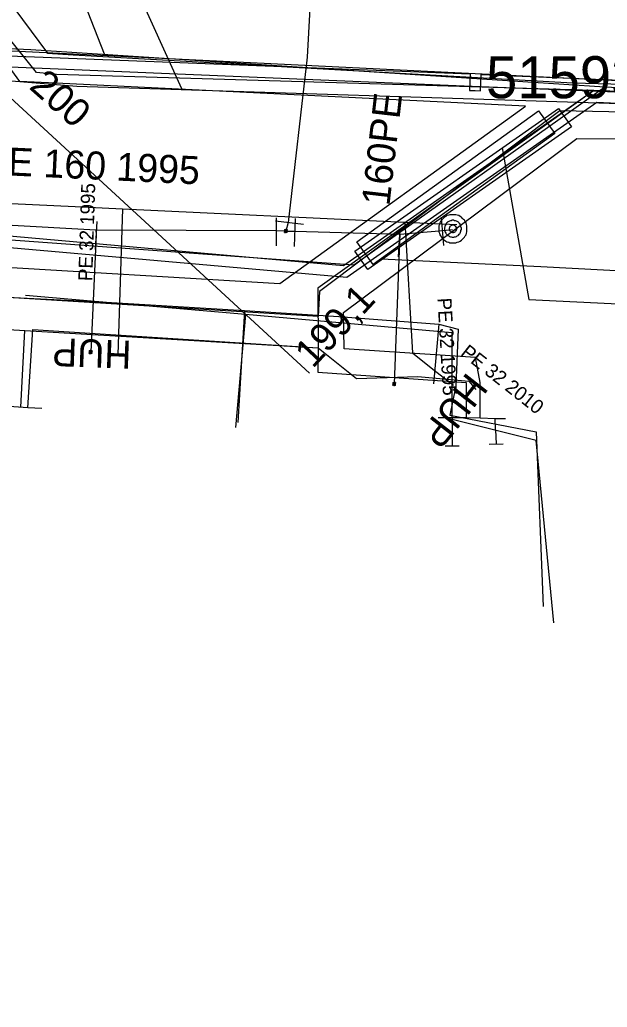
# Model space of a CAD drawing. Extents: x -746464 to -745690, y -1051581 to -1049993.
# Drawn here: x -746318.83 to -746297.87, y -1051059.52 to -1051024.28 of the extents above; entities that cross this region are included whole.
import ezdxf

# ---------------------------------------------------------------- set-up
doc = ezdxf.new("R2010")
doc.units = 0
for name, color, linetype in [('04_CETIN_sdelovaci_podzem', 7, 'Continuous'), ('37_TVNET_sdelovaci_aktualizace_2019', 7, 'Continuous'), ('45_Eltodo_popisy', 7, 'Continuous'), ('45_Eltodo_sdelovaci_kabel_ovladaci', 7, 'Continuous'), ('45_Eltodo_vedeni_NN_zemni', 7, 'Continuous'), ('48_Prazs_plynarenska_STL', 7, 'Continuous'), ('48_Prazs_plynarenska_STL_popisy', 7, 'Continuous'), ('51_PVaK_kanal_jednotna_neoverena poloha_pripojka', 7, 'Continuous'), ('51_PVaK_kanal_popisy', 7, 'Continuous'), ('51_PVaK_vodovod_chranicky_objekty', 7, 'Continuous'), ('51_PVaK_vodovod_overena poloha_pripojka', 7, 'Continuous'), ('51_PVaK_vodovod_overena poloha_rad', 7, 'Continuous'), ('51_PVaK_vodovod_popisy', 7, 'Continuous'), ('55_PREdi_chranicky', 7, 'Continuous'), ('55_PREdi_NN', 7, 'Continuous'), ('55_PREdi_NN_popisy', 7, 'Continuous'), ('55_PREdi_NN_pripojovaci_misto', 7, 'Continuous'), ('55_PREdi_stavby_popisy', 7, 'Continuous'), ('55_PREdi_VN', 7, 'Continuous'), ('55_PREdi_ZRUSENE_elektro', 7, 'Continuous')]:
    doc.layers.add(name, color=color, linetype=linetype)

msp = doc.modelspace()

# ---------------------------------------------------------------- linework, layer by layer
at = {"layer": '04_CETIN_sdelovaci_podzem'}
for points in [[(-746351.52, -1051021.76), (-746333.7, -1051025.38), (-746330.21, -1051025.56), (-746316.79, -1051026.65)], [(-746316.79, -1051026.65), (-746296.68, -1051027.29)], [(-746336.42, -1051033.29), (-746328.07, -1051033.74), (-746315.95, -1051034.35), (-746310.81, -1051034.66)], [(-746310.81, -1051034.66), (-746311.05, -1051038.66)], [(-746310.81, -1051034.66), (-746307.44, -1051034.87), (-746303.88, -1051035.15)], [(-746303.88, -1051035.15), (-746304.07, -1051037.27)], [(-746303.88, -1051035.15), (-746303.19, -1051035.32), (-746303.27, -1051037.34), (-746303.49, -1051038.39), (-746300.4, -1051038.99), (-746300.15, -1051045.22)]]:
    msp.add_lwpolyline(points, dxfattribs=at)
at = {"layer": '37_TVNET_sdelovaci_aktualizace_2019'}
msp.add_line((-746310.776, -1051034.8), (-746318.622, -1051034.126), dxfattribs=at)
msp.add_lwpolyline([(-746299.776, -1051045.806), (-746300.401, -1051039.302), (-746303.401, -1051038.552), (-746303.401, -1051035.459), (-746310.776, -1051034.8), (-746311.136, -1051038.832)], dxfattribs=at)
at = {"layer": '45_Eltodo_sdelovaci_kabel_ovladaci'}
msp.add_lwpolyline([(-746458.107, -1051040.596), (-746452.238, -1051038.914), (-746452.533, -1051024.817), (-746441.647, -1051021.908), (-746427.884, -1051017.81), (-746425.007, -1051017.632), (-746423.494, -1051014.247), (-746406.379, -1051019.532), (-746393.969, -1051021.364), (-746377.076, -1051023.037), (-746371.357, -1051023.39), (-746350.592, -1051020.748), (-746343.378, -1051018.106), (-746337.043, -1051014.584), (-746330.796, -1051018.194), (-746332.907, -1051022.157), (-746327.98, -1051025.591), (-746302.693, -1051026.653), (-746280.345, -1051027.533), (-746279.938, -1051027.788)], dxfattribs=at)
at = {"layer": '45_Eltodo_vedeni_NN_zemni'}
for points in [[(-746328.031, -1051025.689), (-746327.867, -1051025.803), (-746327.468, -1051025.244), (-746302.762, -1051026.216), (-746302.786, -1051026.801), (-746302.586, -1051026.809)], [(-746302.586, -1051026.809), (-746302.386, -1051026.817), (-746302.362, -1051026.233), (-746279.904, -1051027.146), (-746279.938, -1051027.788)]]:
    msp.add_lwpolyline(points, dxfattribs=at)
at = {"layer": '48_Prazs_plynarenska_STL'}
for points in [[(-746343.01, -1051029.87), (-746334.88, -1051030.1), (-746316.85, -1051030.95), (-746315.163, -1051031.028), (-746305.09, -1051031.5), (-746303.239, -1051031.589)], [(-746315.163, -1051031.028), (-746315.328, -1051036.238)], [(-746305.09, -1051031.5), (-746304.818, -1051036.168), (-746304.146, -1051036.699)], [(-746304.146, -1051036.699), (-746303.358, -1051037.32)]]:
    msp.add_lwpolyline(points, dxfattribs=at)
at = {"layer": '51_PVaK_kanal_jednotna_neoverena poloha_pripojka'}
msp.add_line((-746308.49, -1051036.89), (-746328.62, -1051018.364), dxfattribs=at)
at = {"layer": '51_PVaK_vodovod_chranicky_objekty'}
for p, q in [((-746316.131, -1051032.48), (-746316.074, -1051031.48)), ((-746308.709, -1051031.582), (-746309.709, -1051031.467)), ((-746309.671, -1051032.351), (-746309.668, -1051031.351)), ((-746309.024, -1051032.37), (-746308.997, -1051031.371)), ((-746303.694, -1051032.339), (-746303.779, -1051031.339)), ((-746309.389, -1051031.869), (-746309.289, -1051031.769)), ((-746309.389, -1051031.769), (-746309.289, -1051031.869)), ((-746309.389, -1051031.769), (-746309.389, -1051031.789)), ((-746309.389, -1051031.769), (-746309.369, -1051031.769)), ((-746309.289, -1051031.769), (-746309.309, -1051031.769)), ((-746309.289, -1051031.769), (-746309.289, -1051031.789)), ((-746305.311, -1051032.74), (-746305.254, -1051031.74)), ((-746309.389, -1051031.869), (-746309.389, -1051031.849)), ((-746309.389, -1051031.869), (-746309.369, -1051031.869)), ((-746309.289, -1051031.869), (-746309.309, -1051031.869)), ((-746309.289, -1051031.869), (-746309.289, -1051031.849)), ((-746316.353, -1051036.186), (-746316.248, -1051036.091)), ((-746316.353, -1051036.186), (-746316.352, -1051036.166)), ((-746316.353, -1051036.186), (-746316.333, -1051036.187)), ((-746316.348, -1051036.086), (-746316.349, -1051036.106)), ((-746316.253, -1051036.191), (-746316.348, -1051036.086)), ((-746316.348, -1051036.086), (-746316.328, -1051036.087)), ((-746316.253, -1051036.191), (-746316.273, -1051036.19)), ((-746316.248, -1051036.091), (-746316.268, -1051036.09)), ((-746316.253, -1051036.191), (-746316.252, -1051036.171)), ((-746316.248, -1051036.091), (-746316.249, -1051036.111)), ((-746305.523, -1051037.327), (-746305.419, -1051037.231)), ((-746305.523, -1051037.327), (-746305.522, -1051037.307)), ((-746305.523, -1051037.327), (-746305.503, -1051037.328)), ((-746305.519, -1051037.227), (-746305.52, -1051037.247)), ((-746305.423, -1051037.33), (-746305.519, -1051037.227)), ((-746305.519, -1051037.227), (-746305.499, -1051037.228)), ((-746305.423, -1051037.33), (-746305.443, -1051037.33)), ((-746305.419, -1051037.231), (-746305.439, -1051037.23)), ((-746305.423, -1051037.33), (-746305.422, -1051037.311)), ((-746305.419, -1051037.231), (-746305.42, -1051037.251))]:
    msp.add_line(p, q, dxfattribs=at)
for points in [[(-746302.875, -1051031.739), (-746302.875, -1051031.694), (-746302.875, -1051031.633), (-746302.89, -1051031.588), (-746302.905, -1051031.527), (-746302.935, -1051031.482), (-746302.965, -1051031.436), (-746302.996, -1051031.406), (-746303.041, -1051031.36), (-746303.072, -1051031.33), (-746303.117, -1051031.3), (-746303.162, -1051031.269), (-746303.223, -1051031.254), (-746303.268, -1051031.239), (-746303.329, -1051031.239), (-746303.375, -1051031.239), (-746303.435, -1051031.239), (-746303.481, -1051031.239), (-746303.526, -1051031.254), (-746303.587, -1051031.269), (-746303.632, -1051031.3), (-746303.678, -1051031.33), (-746303.708, -1051031.36), (-746303.753, -1051031.406), (-746303.784, -1051031.436), (-746303.814, -1051031.482), (-746303.844, -1051031.527), (-746303.859, -1051031.588), (-746303.875, -1051031.633), (-746303.875, -1051031.694), (-746303.875, -1051031.739), (-746303.875, -1051031.8), (-746303.875, -1051031.845), (-746303.859, -1051031.891), (-746303.844, -1051031.951), (-746303.814, -1051031.997), (-746303.784, -1051032.042), (-746303.753, -1051032.073), (-746303.708, -1051032.118), (-746303.678, -1051032.148), (-746303.632, -1051032.179), (-746303.587, -1051032.209), (-746303.526, -1051032.224), (-746303.481, -1051032.239), (-746303.435, -1051032.239), (-746303.375, -1051032.239), (-746303.329, -1051032.239), (-746303.268, -1051032.239), (-746303.223, -1051032.224), (-746303.162, -1051032.209), (-746303.117, -1051032.179), (-746303.072, -1051032.148), (-746303.041, -1051032.118), (-746302.996, -1051032.073), (-746302.965, -1051032.042), (-746302.935, -1051031.997), (-746302.905, -1051031.951), (-746302.89, -1051031.891), (-746302.875, -1051031.845), (-746302.875, -1051031.8), (-746302.875, -1051031.739)], [(-746303.072, -1051031.739), (-746303.072, -1051031.709), (-746303.087, -1051031.679), (-746303.087, -1051031.648), (-746303.102, -1051031.618), (-746303.117, -1051031.588), (-746303.132, -1051031.557), (-746303.147, -1051031.542), (-746303.178, -1051031.512), (-746303.193, -1051031.497), (-746303.223, -1051031.482), (-746303.253, -1051031.466), (-746303.284, -1051031.451), (-746303.314, -1051031.451), (-746303.344, -1051031.436), (-746303.375, -1051031.436), (-746303.405, -1051031.436), (-746303.435, -1051031.451), (-746303.465, -1051031.451), (-746303.496, -1051031.466), (-746303.526, -1051031.482), (-746303.556, -1051031.497), (-746303.572, -1051031.512), (-746303.602, -1051031.542), (-746303.617, -1051031.557), (-746303.632, -1051031.588), (-746303.647, -1051031.618), (-746303.662, -1051031.648), (-746303.662, -1051031.679), (-746303.678, -1051031.709), (-746303.678, -1051031.739), (-746303.678, -1051031.769), (-746303.662, -1051031.8), (-746303.662, -1051031.83), (-746303.647, -1051031.86), (-746303.632, -1051031.891), (-746303.617, -1051031.921), (-746303.602, -1051031.936), (-746303.572, -1051031.966), (-746303.556, -1051031.982), (-746303.526, -1051031.997), (-746303.496, -1051032.012), (-746303.465, -1051032.027), (-746303.435, -1051032.027), (-746303.405, -1051032.042), (-746303.375, -1051032.042), (-746303.344, -1051032.042), (-746303.314, -1051032.027), (-746303.284, -1051032.027), (-746303.253, -1051032.012), (-746303.223, -1051031.997), (-746303.193, -1051031.982), (-746303.178, -1051031.966), (-746303.147, -1051031.936), (-746303.132, -1051031.921), (-746303.117, -1051031.891), (-746303.102, -1051031.86), (-746303.087, -1051031.83), (-746303.087, -1051031.8), (-746303.072, -1051031.769), (-746303.072, -1051031.739)], [(-746309.289, -1051031.819), (-746309.289, -1051031.814), (-746309.29, -1051031.809), (-746309.291, -1051031.804), (-746309.293, -1051031.799), (-746309.296, -1051031.794), (-746309.299, -1051031.79), (-746309.302, -1051031.786), (-746309.306, -1051031.782), (-746309.31, -1051031.779), (-746309.314, -1051031.776), (-746309.319, -1051031.773), (-746309.324, -1051031.771), (-746309.329, -1051031.77), (-746309.334, -1051031.769), (-746309.339, -1051031.769), (-746309.344, -1051031.769), (-746309.349, -1051031.77), (-746309.354, -1051031.771), (-746309.359, -1051031.773), (-746309.364, -1051031.776), (-746309.368, -1051031.779), (-746309.372, -1051031.782), (-746309.376, -1051031.786), (-746309.379, -1051031.79), (-746309.382, -1051031.794), (-746309.385, -1051031.799), (-746309.387, -1051031.804), (-746309.388, -1051031.809), (-746309.389, -1051031.814), (-746309.389, -1051031.819), (-746309.389, -1051031.824), (-746309.388, -1051031.829), (-746309.387, -1051031.834), (-746309.385, -1051031.839), (-746309.382, -1051031.844), (-746309.379, -1051031.848), (-746309.376, -1051031.852), (-746309.372, -1051031.856), (-746309.368, -1051031.859), (-746309.364, -1051031.862), (-746309.359, -1051031.865), (-746309.354, -1051031.867), (-746309.349, -1051031.868), (-746309.344, -1051031.869), (-746309.339, -1051031.869), (-746309.334, -1051031.869), (-746309.329, -1051031.868), (-746309.324, -1051031.867), (-746309.319, -1051031.865), (-746309.314, -1051031.862), (-746309.31, -1051031.859), (-746309.306, -1051031.856), (-746309.302, -1051031.852), (-746309.299, -1051031.848), (-746309.296, -1051031.844), (-746309.293, -1051031.839), (-746309.291, -1051031.834), (-746309.29, -1051031.829), (-746309.289, -1051031.824), (-746309.289, -1051031.819)], [(-746303.238, -1051031.739), (-746303.238, -1051031.724), (-746303.253, -1051031.709), (-746303.253, -1051031.694), (-746303.253, -1051031.679), (-746303.268, -1051031.679), (-746303.268, -1051031.663), (-746303.284, -1051031.648), (-746303.299, -1051031.633), (-746303.314, -1051031.633), (-746303.314, -1051031.618), (-746303.329, -1051031.618), (-746303.344, -1051031.618), (-746303.359, -1051031.603), (-746303.375, -1051031.603), (-746303.39, -1051031.603), (-746303.405, -1051031.618), (-746303.42, -1051031.618), (-746303.435, -1051031.618), (-746303.435, -1051031.633), (-746303.45, -1051031.633), (-746303.465, -1051031.648), (-746303.481, -1051031.663), (-746303.496, -1051031.679), (-746303.496, -1051031.694), (-746303.496, -1051031.709), (-746303.511, -1051031.724), (-746303.511, -1051031.739), (-746303.511, -1051031.754), (-746303.496, -1051031.769), (-746303.496, -1051031.785), (-746303.496, -1051031.8), (-746303.481, -1051031.815), (-746303.465, -1051031.83), (-746303.45, -1051031.845), (-746303.435, -1051031.86), (-746303.42, -1051031.86), (-746303.405, -1051031.86), (-746303.39, -1051031.876), (-746303.375, -1051031.876), (-746303.359, -1051031.876), (-746303.344, -1051031.86), (-746303.329, -1051031.86), (-746303.314, -1051031.86), (-746303.299, -1051031.845), (-746303.284, -1051031.83), (-746303.268, -1051031.815), (-746303.268, -1051031.8), (-746303.253, -1051031.8), (-746303.253, -1051031.785), (-746303.253, -1051031.769), (-746303.238, -1051031.754), (-746303.238, -1051031.739)], [(-746316.298, -1051036.089), (-746316.303, -1051036.089), (-746316.308, -1051036.089), (-746316.313, -1051036.09), (-746316.318, -1051036.092), (-746316.323, -1051036.095), (-746316.328, -1051036.097), (-746316.332, -1051036.1), (-746316.336, -1051036.104), (-746316.339, -1051036.108), (-746316.342, -1051036.112), (-746316.346, -1051036.117), (-746316.348, -1051036.121), (-746316.349, -1051036.126), (-746316.35, -1051036.131), (-746316.35, -1051036.136), (-746316.351, -1051036.141), (-746316.35, -1051036.146), (-746316.349, -1051036.151), (-746316.347, -1051036.157), (-746316.345, -1051036.162), (-746316.342, -1051036.166), (-746316.339, -1051036.17), (-746316.335, -1051036.174), (-746316.331, -1051036.177), (-746316.328, -1051036.181), (-746316.323, -1051036.184), (-746316.318, -1051036.186), (-746316.313, -1051036.187), (-746316.308, -1051036.188), (-746316.303, -1051036.189), (-746316.298, -1051036.189), (-746316.293, -1051036.188), (-746316.288, -1051036.187), (-746316.283, -1051036.186), (-746316.278, -1051036.183), (-746316.273, -1051036.18), (-746316.269, -1051036.177), (-746316.265, -1051036.173), (-746316.262, -1051036.17), (-746316.259, -1051036.166), (-746316.256, -1051036.161), (-746316.253, -1051036.156), (-746316.252, -1051036.151), (-746316.251, -1051036.146), (-746316.251, -1051036.141), (-746316.25, -1051036.136), (-746316.251, -1051036.131), (-746316.252, -1051036.126), (-746316.254, -1051036.121), (-746316.256, -1051036.116), (-746316.259, -1051036.112), (-746316.262, -1051036.108), (-746316.266, -1051036.103), (-746316.27, -1051036.1), (-746316.274, -1051036.097), (-746316.278, -1051036.094), (-746316.283, -1051036.092), (-746316.288, -1051036.09), (-746316.293, -1051036.089), (-746316.298, -1051036.089)], [(-746305.469, -1051037.229), (-746305.474, -1051037.229), (-746305.479, -1051037.229), (-746305.484, -1051037.23), (-746305.489, -1051037.232), (-746305.494, -1051037.235), (-746305.498, -1051037.238), (-746305.503, -1051037.24), (-746305.507, -1051037.244), (-746305.51, -1051037.248), (-746305.513, -1051037.252), (-746305.516, -1051037.257), (-746305.518, -1051037.262), (-746305.52, -1051037.267), (-746305.521, -1051037.272), (-746305.521, -1051037.277), (-746305.521, -1051037.282), (-746305.52, -1051037.287), (-746305.519, -1051037.292), (-746305.518, -1051037.297), (-746305.515, -1051037.302), (-746305.512, -1051037.306), (-746305.509, -1051037.31), (-746305.505, -1051037.314), (-746305.501, -1051037.318), (-746305.498, -1051037.321), (-746305.493, -1051037.324), (-746305.488, -1051037.326), (-746305.483, -1051037.327), (-746305.478, -1051037.328), (-746305.473, -1051037.329), (-746305.468, -1051037.329), (-746305.463, -1051037.328), (-746305.458, -1051037.327), (-746305.453, -1051037.325), (-746305.448, -1051037.323), (-746305.443, -1051037.32), (-746305.439, -1051037.317), (-746305.435, -1051037.313), (-746305.432, -1051037.309), (-746305.429, -1051037.305), (-746305.426, -1051037.3), (-746305.424, -1051037.295), (-746305.422, -1051037.29), (-746305.421, -1051037.286), (-746305.421, -1051037.281), (-746305.421, -1051037.276), (-746305.422, -1051037.271), (-746305.422, -1051037.265), (-746305.424, -1051037.26), (-746305.427, -1051037.255), (-746305.43, -1051037.251), (-746305.433, -1051037.247), (-746305.437, -1051037.243), (-746305.44, -1051037.24), (-746305.444, -1051037.237), (-746305.449, -1051037.233), (-746305.454, -1051037.231), (-746305.459, -1051037.23), (-746305.464, -1051037.229), (-746305.469, -1051037.229)]]:
    msp.add_lwpolyline(points, dxfattribs=at)
at = {"layer": '51_PVaK_vodovod_overena poloha_pripojka'}
for p, q in [((-746316.12, -1051031.79), (-746316.1, -1051031.94)), ((-746316.1, -1051031.94), (-746316.3, -1051036.14)), ((-746305.27, -1051031.93), (-746305.28, -1051032.2)), ((-746305.28, -1051032.2), (-746305.47, -1051037.28))]:
    msp.add_line(p, q, dxfattribs=at)
at = {"layer": '51_PVaK_vodovod_overena poloha_rad'}
for p, q in [((-746309.34, -1051031.82), (-746309.67, -1051031.81)), ((-746309.25, -1051031.52), (-746309.34, -1051031.82)), ((-746309.34, -1051031.82), (-746309.01, -1051031.83)), ((-746303.74, -1051031.8), (-746303.39, -1051031.77))]:
    msp.add_line(p, q, dxfattribs=at)
for points in [[(-746311.297, -1051021.916), (-746308.38, -1051022.13), (-746308.57, -1051025.62), (-746309.25, -1051031.52)], [(-746309.67, -1051031.81), (-746316.12, -1051031.79), (-746337.67, -1051030.59), (-746343.17, -1051030.42), (-746362.87, -1051029.02), (-746375.92, -1051028.87), (-746376.91, -1051028.85), (-746393.26, -1051027.88)], [(-746309.01, -1051031.83), (-746305.27, -1051031.93), (-746303.74, -1051031.8)]]:
    msp.add_lwpolyline(points, dxfattribs=at)
at = {"layer": '55_PREdi_chranicky'}
for points in [[(-746299.147, -1051028.1), (-746306.415, -1051033.193), (-746306.874, -1051032.538), (-746299.606, -1051027.445), (-746299.147, -1051028.1)], [(-746300.319, -1051027.528), (-746299.734, -1051028.339), (-746306.221, -1051033.021), (-746306.806, -1051032.21), (-746300.319, -1051027.528)]]:
    msp.add_lwpolyline(points, close=True, dxfattribs=at)
at = {"layer": '55_PREdi_NN'}
for points in [[(-746317.039, -1051026.572), (-746318.823, -1051026.486), (-746327.536, -1051014.504), (-746311.76, -1051000.614), (-746293.31, -1050989.459), (-746270.27, -1050970.787), (-746268.96, -1050925.936), (-746274.791, -1050900.587), (-746280.96, -1050896.444), (-746281.902, -1050889.994), (-746278.512, -1050882.884), (-746280.08, -1050871.671), (-746281.012, -1050871.801)], [(-746268.166, -1050933.051), (-746269.281, -1050971.258), (-746292.768, -1050990.309), (-746311.619, -1051002.168), (-746325.841, -1051014.693), (-746317.835, -1051025.475), (-746316.924, -1051025.527)], [(-746298.351, -1051026.8), (-746317.519, -1051026.231), (-746318.234, -1051026.166), (-746328.24, -1051013.684)], [(-746316.924, -1051025.527), (-746299.091, -1051026.536), (-746279.265, -1051027.054), (-746279.265, -1051027.949), (-746280.37, -1051027.926)], [(-746391.185, -1051051.583), (-746390.216, -1051047.371), (-746382.305, -1051038.755), (-746363.137, -1051039.555), (-746362.619, -1051031.221), (-746341.851, -1051031.762), (-746309.546, -1051033.692), (-746300.786, -1051027.36), (-746317.039, -1051026.572)], [(-746298.351, -1051026.8), (-746308.192, -1051033.858), (-746308.182, -1051035.992)], [(-746276.27, -1051027.717), (-746279.698, -1051027.575), (-746298.351, -1051026.8)], [(-746280.37, -1051027.926), (-746299.562, -1051027.525), (-746308.133, -1051033.975), (-746308.18, -1051034.869), (-746341.992, -1051032.798), (-746361.536, -1051032.304), (-746362.148, -1051040.637), (-746382.069, -1051039.743), (-746389.266, -1051047.593), (-746391.3, -1051056.458), (-746392.161, -1051056.537)], [(-746302.405, -1051038.495), (-746302.4, -1051037.227), (-746302.572, -1051036.336), (-746307.255, -1051036.022), (-746307.285, -1051034.728), (-746298.95, -1051028.514), (-746275.686, -1051028.702), (-746269.029, -1051041.469), (-746241.67, -1051043.144), (-746240.323, -1051042.335)], [(-746336.112, -1051034.22), (-746325.492, -1051034.954), (-746318.644, -1051035.365)], [(-746318.547, -1051038.126), (-746318.367, -1051035.335), (-746308.182, -1051035.992), (-746308.197, -1051036.86), (-746302.9, -1051037.225), (-746302.905, -1051038.493)], [(-746318.796, -1051038.11), (-746318.644, -1051035.365)], [(-746318.644, -1051035.365), (-746308.182, -1051035.992)], [(-746308.182, -1051035.992), (-746306.82, -1051037.082)], [(-746306.82, -1051037.082), (-746304.63, -1051037.012), (-746302.81, -1051037.182), (-746302.56, -1051037.482)], [(-746318.048, -1051038.158), (-746318.547, -1051038.126), (-746319.045, -1051038.094), (-746319.544, -1051038.062), (-746320.043, -1051038.03)], [(-746301.494, -1051038.52), (-746301.865, -1051038.523), (-746302.405, -1051038.495), (-746302.905, -1051038.493), (-746303.405, -1051038.491), (-746303.905, -1051038.489)], [(-746303.405, -1051038.491), (-746303.407, -1051038.991)], [(-746301.855, -1051038.919), (-746301.865, -1051038.523)]]:
    msp.add_lwpolyline(points, dxfattribs=at)
at = {"layer": '55_PREdi_NN_popisy'}
for points in [[(-746315.802, -1051025.51), (-746318.74, -1051018.003), (-746318.417, -1051009.073)], [(-746313.053, -1051026.744), (-746317.009, -1051018), (-746316.622, -1051009.073)]]:
    msp.add_lwpolyline(points, dxfattribs=at)
at = {"layer": '55_PREdi_NN_pripojovaci_misto'}
for p, q in [((-746303.407, -1051038.991), (-746303.407, -1051039.491)), ((-746301.855, -1051038.919), (-746301.838, -1051039.419)), ((-746303.657, -1051039.491), (-746303.157, -1051039.491)), ((-746302.087, -1051039.427), (-746301.588, -1051039.41))]:
    msp.add_line(p, q, dxfattribs=at)
at = {"layer": '55_PREdi_stavby_popisy'}
for points in [[(-746301.618, -1051028.846), (-746300.662, -1051034.266), (-746291.613, -1051034.704)], [(-746305.939, -1051032.817), (-746300.243, -1051033.083), (-746294.417, -1051033.391)]]:
    msp.add_lwpolyline(points, dxfattribs=at)
at = {"layer": '55_PREdi_VN'}
for points in [[(-746287.073, -1051027.37), (-746298.364, -1051026.818), (-746307.279, -1051033.065), (-746324.041, -1051031.578), (-746329.242, -1051031.86), (-746350.796, -1051031.518), (-746366.665, -1051032.16), (-746384.616, -1051031.987), (-746387.613, -1051045.146), (-746389.289, -1051050.68), (-746391.174, -1051055.991), (-746397.017, -1051056.857), (-746397.448, -1051055.909), (-746397.565, -1051055.025), (-746397.231, -1051051.998)], [(-746329.228, -1051031.663), (-746324.05, -1051031.778), (-746306.907, -1051033.025), (-746297.96, -1051026.675)], [(-746297.96, -1051026.675), (-746290.408, -1051027.058), (-746287.072, -1051027.227), (-746275.918, -1051028.091)], [(-746388.906, -1051050.796), (-746387.226, -1051045.249), (-746384.298, -1051032.39), (-746366.659, -1051032.56), (-746350.78, -1051031.918), (-746329.153, -1051032.19), (-746324.06, -1051031.978), (-746307.161, -1051033.471), (-746298.245, -1051027.223), (-746290.453, -1051027.606)]]:
    msp.add_lwpolyline(points, dxfattribs=at)
at = {"layer": '55_PREdi_ZRUSENE_elektro'}
for points in [[(-746278.152, -1051020.538), (-746272.98, -1051020.897), (-746273.167, -1051027.65), (-746328.844, -1051024.925), (-746329.266, -1051031.449), (-746350.812, -1051031.118), (-746366.671, -1051031.76), (-746384.934, -1051031.584), (-746388, -1051045.043), (-746389.672, -1051050.564), (-746391.617, -1051056.146), (-746391.114, -1051057.599), (-746392.877, -1051068.295), (-746395.244, -1051075.498)], [(-746329.228, -1051031.663), (-746328.827, -1051024.883), (-746318.431, -1051025.344), (-746297.96, -1051026.675)]]:
    msp.add_lwpolyline(points, dxfattribs=at)

# ---------------------------------------------------------------- texts
at = {"layer": '45_Eltodo_popisy'}
msp.add_text('515939', height=1.5, dxfattribs=at).set_placement((-746302.194, -1051027.081))
at = {"layer": '48_Prazs_plynarenska_STL_popisy'}
for s, height, rotation, p in [('STL PE 160 1995', 1, 357.3009, (-746322.975, -1051029.66)), ('PE 32 1995', 0.5, 88.1861, (-746316.245, -1051033.614)), ('PE 32 1995', 0.5, 273.3348, (-746303.93, -1051034.217)), ('HUP', 1, 178, (-746314.828, -1051035.738)), ('PE 32 2010', 0.5, 321.7594, (-746303.131, -1051036.226)), ('HUP', 1, 232, (-746302.858, -1051036.82))]:
    msp.add_text(s, height=height, rotation=rotation, dxfattribs=at).set_placement(p)
at = {"layer": '51_PVaK_kanal_popisy'}
for s, rotation, p in [('200', 318.375, (-746318.534, -1051026.712)), ('199,1', 46.8397, (-746308.377, -1051036.752))]:
    msp.add_text(s, height=1, rotation=rotation, dxfattribs=at).set_placement(p)
at = {"layer": '51_PVaK_vodovod_popisy'}
msp.add_text('160PE', height=1, rotation=83.4247, dxfattribs=at).set_placement((-746305.643, -1051030.948))

doc.saveas('drawing.dxf')
